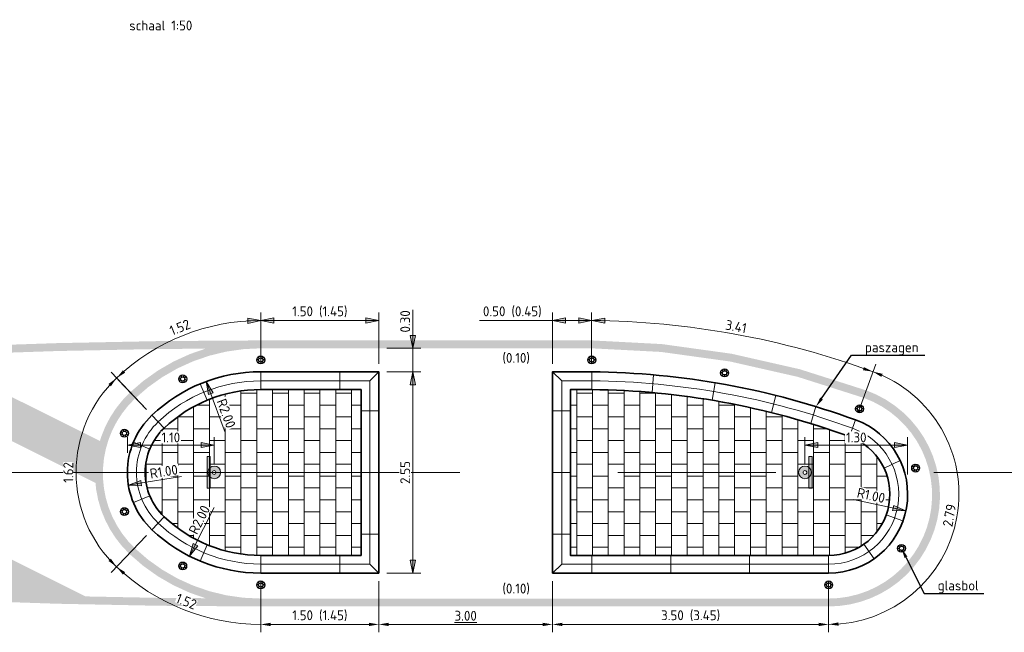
# Model space of a CAD drawing. Header units: metres. Extents: x -699 to 2316, y -1199 to 781.
# Tile 294 of 593: x 301 to 313, y 157 to 165. Entities that reach past the tile are written whole.
import ezdxf
from ezdxf import colors
from ezdxf.entities.mleader import LeaderData, LeaderLine
from ezdxf.math import Vec2, Vec3

# ---------------------------------------------------------------- set-up
doc = ezdxf.new("R2010")
doc.units = ezdxf.units.M
doc.header["$PDMODE"] = 1
doc.linetypes.add('AM-AS', pattern=[16, 10, -2, 2, -2])
for name, color, linetype, lineweight in [('N-WA-IE-MEUBILAIR_WEGMEUBILAIR-S', 7, 'Continuous', 25), ('N-WA-VW-VERKEERSTEKEN_BORD-G', 7, 'Continuous', 35), ('N-WE-AM-AS-G', 10, 'AM-AS', 18), ('N-WE-VH-KANTVERHARDING-G', 210, 'Continuous', 35), ('N-WE-VH-VERHARDING_BETONSTRAATSTEEN-A', 252, 'Continuous', 18), ('N-WE-VW-MARKERING_LANGS_STREEP_DOORGETROKKEN_010-G', 7, 'Continuous', 13), ('X-XX-AL-M', 7, 'Continuous', 18), ('X-XX-AL-T18', 10, 'Continuous', 18), ('X-XX-AL-T25', 7, 'Continuous', 25)]:
    doc.layers.add(name, color=color, linetype=linetype, lineweight=lineweight)
doc.layers.add('N-WA-VW-VERKEERSTEKEN_BLAUW', color=7, linetype='Continuous', lineweight=5, true_color=0x005b8c)
doc.layers.add('N-WA-VW-VERKEERSTEKEN_GEEL', color=7, linetype='Continuous', lineweight=5, true_color=0xf7b500)
doc.layers.add('N-WE-VW-MARKERING_OVERIG_VERDRIJFSTREEP-G', color=7, linetype='Continuous')
doc.styles.add('NLCS-ISO', font='NLCS-ISO.ttf')
doc.styles.add('NLCS-ISO Standaard', font='NLCS-ISO.ttf')
doc.styles.add('NLCS-ISO-M50-T25', font='NLCS-ISO.ttf', dxfattribs={"height": 0.125})
doc.linetypes.add('ZIGZAG', pattern='A,0.00254,-5.08,[131,ltypeshp.shx,S=5.08,R=0,X=-5.08,Y=0],-10.16,[131,ltypeshp.shx,S=5.08,R=180,X=5.08,Y=0],-5.08', length=20.32254)
doc.dimstyles.new('NLCS-M50-T25-Pijl-A', dxfattribs={"dimtxt": 0.125, "dimasz": 0.09375, "dimexe": 0.1, "dimexo": 0.1, "dimgap": 0.035, "dimtad": 1, "dimlfac": -1, "dimzin": 0, "dimdsep": 46, "dimtxsty": 'NLCS-ISO Standaard', "dimblk": 'Pijl', "dimblk1": 'Pijl', "dimblk2": 'Pijl', "dimcen": 2.5, "dimdle": 2, "dimclrd": 256, "dimclre": 256, "dimclrt": 256, "dimadec": 0, "dimazin": 0, "dimtfac": 1, "dimtofl": 0, "dimtmove": 0, "dimatfit": 3, "dimldrblk": 'Pijl', "dimfxl": 1, "dimtolj": 1, "dimtzin": 0, "dimlwd": 18, "dimlwe": 18, "dimarcsym": 0})
doc.dimstyles.new('NLCS-M50-T25-PIJL_A_L2_H2', dxfattribs={"dimscale": 0.05, "dimtxt": 2.5, "dimasz": 2.5, "dimexe": 2, "dimexo": 2, "dimgap": 0.7, "dimtad": 1, "dimzin": 0, "dimdsep": 46, "dimtxsty": 'NLCS-ISO-M50-T25', "dimcen": 0, "dimdle": 2, "dimclrd": 256, "dimclre": 256, "dimclrt": 256, "dimazin": 0, "dimtfac": 1, "dimtdec": 3, "dimtofl": 0, "dimtmove": 0, "dimatfit": 3, "dimfxl": 2, "dimtfillclr": 256, "dimtolj": 1, "dimtzin": 0, "dimlwd": -1, "dimlwe": -1, "dimarcsym": 0})

# ---------------------------------------------------------------- blocks, each defined once
blk = doc.blocks.new('Pijl')
h = blk.add_hatch(color=256)
h.paths.add_polyline_path([(0, 0), (-1.75, 0.35), (-1.75, 0)])
h.paths.add_polyline_path([(-1.75, 0), (-1.75, -0.35), (0, 0)])
for p, q in [((-1.9, 0), (0, 0)), ((0, 0), (-1.75, 0.35)), ((-1.75, 0.35), (-1.75, -0.35)), ((0, 0), (-1.75, -0.35))]:
    blk.add_line(p, q)
blk = doc.blocks.new('*D1751')
at = {"layer": 'Defpoints', "color": 0, "transparency": 16777216}
for p in [(305.22, 160.472), (305.22, 157.922), (305.651, 157.922)]:
    blk.add_point(p, dxfattribs=at)
at = {"layer": 'X-XX-AL-M', "lineweight": 18, "transparency": 16777216}
for p, q in [((305.32, 160.472), (305.751, 160.472)), ((305.651, 160.378), (305.651, 158.016)), ((305.32, 157.922), (305.751, 157.922))]:
    blk.add_line(p, q, dxfattribs=at)
at = {"layer": 'X-XX-AL-M', "lineweight": 18, "transparency": 16777216, "xscale": 0.09375, "yscale": 0.09375, "zscale": 0.09375}
for p, rotation in [((305.651, 160.472), 90), ((305.651, 157.922), 270)]:
    blk.add_blockref('Pijl', p, dxfattribs=dict(at, rotation=rotation))
at = {"layer": 'X-XX-AL-M', "transparency": 16777216, "insert": (305.554, 159.197), "char_height": 0.125, "attachment_point": 5, "rotation": 90, "style": 'NLCS-ISO Standaard', "bg_fill": 3, "box_fill_scale": 1.1, "bg_fill_color": 256, "bg_fill_true_color": 13158600, "bg_fill_transparency": 0}
blk.add_mtext('\\A1;2.55', dxfattribs=at)
blk = doc.blocks.new('*D1752')
at = {"layer": 'Defpoints', "color": 0, "transparency": 16777216}
for p in [(303.036, 160.349), (303.725, 158.472)]:
    blk.add_point(p, dxfattribs=at)
at = {"layer": 'X-XX-AL-M', "lineweight": 18, "transparency": 16777216}
blk.add_line((303.273, 159.703), (303.068, 160.261), dxfattribs=at)
at = {"layer": 'X-XX-AL-M', "transparency": 16777216, "insert": (303.288, 159.945), "char_height": 0.125, "attachment_point": 5, "rotation": 290.165, "style": 'NLCS-ISO Standaard', "bg_fill": 3, "box_fill_scale": 1.1, "bg_fill_color": 256, "bg_fill_true_color": 13158600, "bg_fill_transparency": 0}
blk.add_mtext('\\A1;R2.00', dxfattribs=at)
at = {"layer": 'X-XX-AL-M', "lineweight": 18, "transparency": 16777216, "xscale": 0.09375, "yscale": 0.09375, "zscale": 0.09375, "rotation": 110.1649995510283}
blk.add_blockref('Pijl', (303.036, 160.349), dxfattribs=at)
blk = doc.blocks.new('*D1753')
at = {"layer": 'Defpoints', "color": 0, "transparency": 16777216}
for p in [(303.037, 159.197), (302.05, 159.035)]:
    blk.add_point(p, dxfattribs=at)
at = {"layer": 'X-XX-AL-M', "lineweight": 18, "transparency": 16777216}
blk.add_line((302.721, 159.145), (302.142, 159.051), dxfattribs=at)
at = {"layer": 'X-XX-AL-M', "transparency": 16777216, "insert": (302.498, 159.208), "char_height": 0.125, "attachment_point": 5, "rotation": 9.2973, "style": 'NLCS-ISO Standaard', "bg_fill": 3, "box_fill_scale": 1.1, "bg_fill_color": 256, "bg_fill_true_color": 13158600, "bg_fill_transparency": 0}
blk.add_mtext('\\A1;R1.00', dxfattribs=at)
at = {"layer": 'X-XX-AL-M', "lineweight": 18, "transparency": 16777216, "xscale": 0.09375, "yscale": 0.09375, "zscale": 0.09375, "rotation": 189.2972862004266}
blk.add_blockref('Pijl', (302.05, 159.035), dxfattribs=at)
blk = doc.blocks.new('*D1754')
at = {"layer": 'Defpoints', "color": 0, "transparency": 16777216}
for p in [(303.725, 159.922), (302.824, 158.137)]:
    blk.add_point(p, dxfattribs=at)
at = {"layer": 'X-XX-AL-M', "lineweight": 18, "transparency": 16777216}
blk.add_line((303.135, 158.753), (302.866, 158.22), dxfattribs=at)
at = {"layer": 'X-XX-AL-M', "transparency": 16777216, "insert": (302.948, 158.598), "char_height": 0.125, "attachment_point": 5, "rotation": 63.2105, "style": 'NLCS-ISO Standaard', "bg_fill": 3, "box_fill_scale": 1.1, "bg_fill_color": 256, "bg_fill_true_color": 13158600, "bg_fill_transparency": 0}
blk.add_mtext('\\A1;R2.00', dxfattribs=at)
at = {"layer": 'X-XX-AL-M', "lineweight": 18, "transparency": 16777216, "xscale": 0.09375, "yscale": 0.09375, "zscale": 0.09375, "rotation": 243.2105031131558}
blk.add_blockref('Pijl', (302.824, 158.137), dxfattribs=at)
blk = doc.blocks.new('*D1755')
at = {"layer": 'Defpoints', "color": 0, "transparency": 16777216}
for p in [(310.915, 158.922), (311.893, 158.711)]:
    blk.add_point(p, dxfattribs=at)
at = {"layer": 'X-XX-AL-M', "lineweight": 18, "transparency": 16777216}
blk.add_line((311.227, 158.855), (311.801, 158.731), dxfattribs=at)
at = {"layer": 'X-XX-AL-M', "transparency": 16777216, "insert": (311.453, 158.906), "char_height": 0.125, "attachment_point": 5, "rotation": 347.8086, "style": 'NLCS-ISO Standaard', "bg_fill": 3, "box_fill_scale": 1.1, "bg_fill_color": 256, "bg_fill_true_color": 13158600, "bg_fill_transparency": 0}
blk.add_mtext('\\A1;R1.00', dxfattribs=at)
at = {"layer": 'X-XX-AL-M', "lineweight": 18, "transparency": 16777216, "xscale": 0.09375, "yscale": 0.09375, "zscale": 0.09375, "rotation": 347.8085872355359}
blk.add_blockref('Pijl', (311.893, 158.711), dxfattribs=at)
blk = doc.blocks.new('D02_zuiltje')
at = {"layer": 'N-WA-VW-VERKEERSTEKEN_BLAUW', "lineweight": 5}
h = blk.add_hatch(color=256, dxfattribs=at)
h.dxf.hatch_style = 1
h.paths.add_polyline_path([(-0.09, -0.2), (-0.05, -0.2), (-0.05, 0.2), (-0.09, 0.2)])
at = {"layer": 'N-WA-VW-VERKEERSTEKEN_GEEL'}
h = blk.add_hatch(color=256, dxfattribs=at)
h.dxf.hatch_style = 1
h.paths.add_polyline_path([(-0.05, 0.062), (-0.05, -0.062, 0.629016), (0.08, 0, 0.629016)])
h.paths.add_polyline_path([(0.024, 0, -1), (-0.024, 0, -1)], flags=16)
at = {"layer": 'N-WA-VW-VERKEERSTEKEN_BORD-G', "lineweight": 5}
blk.add_lwpolyline([(-0.09, -0.2), (-0.05, -0.2), (-0.05, 0.2), (-0.09, 0.2)], close=True, dxfattribs=at)
for radius in [0.08, 0.024]:
    blk.add_circle((0, 0), radius, dxfattribs=at)
blk = doc.blocks.new('*D1756')
at = {"layer": 'Defpoints', "color": 0, "transparency": 16777216}
for p in [(303.137, 159.544), (302.037, 159.347), (303.137, 159.197)]:
    blk.add_point(p, dxfattribs=at)
at = {"layer": 'X-XX-AL-M', "lineweight": 18, "transparency": 16777216}
for p, q in [((302.037, 159.447), (302.037, 159.644)), ((303.137, 159.297), (303.137, 159.644)), ((302.13, 159.544), (303.043, 159.544))]:
    blk.add_line(p, q, dxfattribs=at)
at = {"layer": 'X-XX-AL-M', "lineweight": 18, "transparency": 16777216, "xscale": 0.09375, "yscale": 0.09375, "zscale": 0.09375, "rotation": 180}
blk.add_blockref('Pijl', (302.037, 159.544), dxfattribs=at)
at = {"layer": 'X-XX-AL-M', "lineweight": 18, "transparency": 16777216, "xscale": 0.09375, "yscale": 0.09375, "zscale": 0.09375}
blk.add_blockref('Pijl', (303.137, 159.544), dxfattribs=at)
at = {"layer": 'X-XX-AL-M', "transparency": 16777216, "insert": (302.587, 159.641), "char_height": 0.125, "attachment_point": 5, "style": 'NLCS-ISO Standaard', "bg_fill": 3, "box_fill_scale": 1.1, "bg_fill_color": 256, "bg_fill_true_color": 13158600, "bg_fill_transparency": 0}
blk.add_mtext('\\A1;1.10', dxfattribs=at)
blk = doc.blocks.new('*D1757')
at = {"layer": 'Defpoints', "color": 0, "transparency": 16777216}
for p in [(311.915, 159.544), (310.615, 159.197), (311.915, 159.072)]:
    blk.add_point(p, dxfattribs=at)
at = {"layer": 'X-XX-AL-M', "lineweight": 18, "transparency": 16777216}
for p, q in [((310.615, 159.297), (310.615, 159.644)), ((311.915, 159.172), (311.915, 159.644)), ((310.709, 159.544), (311.822, 159.544))]:
    blk.add_line(p, q, dxfattribs=at)
at = {"layer": 'X-XX-AL-M', "lineweight": 18, "transparency": 16777216, "xscale": 0.09375, "yscale": 0.09375, "zscale": 0.09375, "rotation": 180}
blk.add_blockref('Pijl', (310.615, 159.544), dxfattribs=at)
at = {"layer": 'X-XX-AL-M', "lineweight": 18, "transparency": 16777216, "xscale": 0.09375, "yscale": 0.09375, "zscale": 0.09375}
blk.add_blockref('Pijl', (311.915, 159.544), dxfattribs=at)
at = {"layer": 'X-XX-AL-M', "transparency": 16777216, "insert": (311.265, 159.641), "char_height": 0.125, "attachment_point": 5, "style": 'NLCS-ISO Standaard', "bg_fill": 3, "box_fill_scale": 1.1, "bg_fill_color": 256, "bg_fill_true_color": 13158600, "bg_fill_transparency": 0}
blk.add_mtext('\\A1;1.30', dxfattribs=at)
blk = doc.blocks.new('*D2180')
at = {"layer": 'Defpoints', "color": 0, "transparency": 16777216}
for p in [(303.725, 161.122), (303.725, 160.472), (305.22, 160.472)]:
    blk.add_point(p, dxfattribs=at)
at = {"layer": 'X-XX-AL-M', "lineweight": 18, "transparency": 16777216}
for p, q in [((303.725, 160.572), (303.725, 161.222)), ((305.22, 160.572), (305.22, 161.222)), ((305.127, 161.122), (303.819, 161.122))]:
    blk.add_line(p, q, dxfattribs=at)
at = {"layer": 'X-XX-AL-M', "lineweight": 18, "transparency": 16777216, "xscale": 0.09375, "yscale": 0.09375, "zscale": 0.09375, "rotation": 180}
blk.add_blockref('Pijl', (303.725, 161.122), dxfattribs=at)
at = {"layer": 'X-XX-AL-M', "lineweight": 18, "transparency": 16777216, "xscale": 0.09375, "yscale": 0.09375, "zscale": 0.09375}
blk.add_blockref('Pijl', (305.22, 161.122), dxfattribs=at)
at = {"layer": 'X-XX-AL-M', "transparency": 16777216, "insert": (304.473, 161.232), "char_height": 0.125, "attachment_point": 5, "style": 'NLCS-ISO Standaard'}
blk.add_mtext('\\A1;1.50 (1.45)', dxfattribs=at)
blk = doc.blocks.new('*D2179')
at = {"layer": 'Defpoints', "color": 0, "transparency": 16777216}
for p in [(307.42, 161.122), (307.42, 160.472), (307.915, 160.472)]:
    blk.add_point(p, dxfattribs=at)
at = {"layer": 'X-XX-AL-M', "lineweight": 18, "transparency": 16777216}
for p, q in [((307.42, 160.572), (307.42, 161.222)), ((307.915, 160.572), (307.915, 161.222)), ((307.42, 161.122), (306.494, 161.122)), ((307.822, 161.122), (307.514, 161.122))]:
    blk.add_line(p, q, dxfattribs=at)
at = {"layer": 'X-XX-AL-M', "lineweight": 18, "transparency": 16777216, "xscale": 0.09375, "yscale": 0.09375, "zscale": 0.09375, "rotation": 180}
blk.add_blockref('Pijl', (307.42, 161.122), dxfattribs=at)
at = {"layer": 'X-XX-AL-M', "lineweight": 18, "transparency": 16777216, "xscale": 0.09375, "yscale": 0.09375, "zscale": 0.09375}
blk.add_blockref('Pijl', (307.915, 161.122), dxfattribs=at)
at = {"layer": 'X-XX-AL-M', "transparency": 16777216, "insert": (306.91, 161.232), "char_height": 0.125, "attachment_point": 5, "style": 'NLCS-ISO Standaard'}
blk.add_mtext('\\A1;0.50 (0.45)', dxfattribs=at)
blk = doc.blocks.new('*D2181')
at = {"layer": 'Defpoints', "color": 0, "transparency": 16777216}
for p in [(307.42, 157.922), (310.915, 157.922), (307.42, 157.272)]:
    blk.add_point(p, dxfattribs=at)
at = {"layer": 'X-XX-AL-M', "transparency": 16777216}
for p, q in [((307.42, 157.822), (307.42, 157.172)), ((310.915, 157.822), (310.915, 157.172)), ((310.79, 157.272), (307.545, 157.272))]:
    blk.add_line(p, q, dxfattribs=at)
for points in [[(307.545, 157.293), (307.545, 157.251), (307.42, 157.272)], [(310.79, 157.293), (310.79, 157.251), (310.915, 157.272)]]:
    blk.add_solid(points, dxfattribs=at)
at = {"layer": 'X-XX-AL-M', "transparency": 16777216, "insert": (309.168, 157.382), "char_height": 0.125, "attachment_point": 5, "style": 'NLCS-ISO-M50-T25'}
blk.add_mtext('\\A1;3.50 (3.45)', dxfattribs=at)
blk = doc.blocks.new('*D2182')
at = {"layer": 'Defpoints', "color": 0, "transparency": 16777216}
for p in [(305.22, 157.922), (307.42, 157.922), (305.22, 157.272)]:
    blk.add_point(p, dxfattribs=at)
at = {"layer": 'X-XX-AL-M', "transparency": 16777216}
for p, q in [((305.22, 157.822), (305.22, 157.172)), ((307.42, 157.822), (307.42, 157.172)), ((307.295, 157.272), (305.345, 157.272))]:
    blk.add_line(p, q, dxfattribs=at)
for points in [[(305.345, 157.293), (305.345, 157.251), (305.22, 157.272)], [(307.295, 157.293), (307.295, 157.251), (307.42, 157.272)]]:
    blk.add_solid(points, dxfattribs=at)
at = {"layer": 'X-XX-AL-M', "transparency": 16777216, "insert": (306.32, 157.382), "char_height": 0.125, "attachment_point": 5, "style": 'NLCS-ISO-M50-T25'}
blk.add_mtext('\\A1;\\L3.00', dxfattribs=at)
blk = doc.blocks.new('*D2183')
at = {"layer": 'Defpoints', "color": 0, "transparency": 16777216}
for p in [(303.725, 157.922), (305.22, 157.922), (303.725, 157.272)]:
    blk.add_point(p, dxfattribs=at)
at = {"layer": 'X-XX-AL-M', "transparency": 16777216}
for p, q in [((303.725, 157.822), (303.725, 157.172)), ((305.22, 157.822), (305.22, 157.172)), ((305.095, 157.272), (303.85, 157.272))]:
    blk.add_line(p, q, dxfattribs=at)
for points in [[(303.85, 157.293), (303.85, 157.251), (303.725, 157.272)], [(305.095, 157.293), (305.095, 157.251), (305.22, 157.272)]]:
    blk.add_solid(points, dxfattribs=at)
at = {"layer": 'X-XX-AL-M', "transparency": 16777216, "insert": (304.473, 157.382), "char_height": 0.125, "attachment_point": 5, "style": 'NLCS-ISO-M50-T25'}
blk.add_mtext('\\A1;1.50 (1.45)', dxfattribs=at)
blk = doc.blocks.new('RWSband')
at = {"layer": 'N-WE-VH-KANTVERHARDING-G', "color": 8, "lineweight": 18}
blk.add_lwpolyline([(0, 0), (0, 0.225)], dxfattribs=at)
blk = doc.blocks.new('SIE-WEG_GLASBOLREFLECTOR-SO')
for p, q in [((-0.375, 0), (-0.199, 0)), ((-0.141, 0.141), (-0.265, 0.265)), ((0, 0.2), (0, 0.375)), ((0.142, 0.141), (0.265, 0.265)), ((0.201, 0), (0.375, 0)), ((-0.265, -0.266), (-0.141, -0.141)), ((0, -0.375), (0, -0.2)), ((0.265, -0.266), (0.142, -0.142))]:
    blk.add_line(p, q)
for centre, radius in [((0, 0), 0.375), ((0.001, 0), 0.2)]:
    blk.add_circle(centre, radius)
blk = doc.blocks.new('glasbol')
at = {"layer": 'N-WA-IE-MEUBILAIR_WEGMEUBILAIR-S'}
blk.add_blockref('SIE-WEG_GLASBOLREFLECTOR-SO', (-0.001, 0), dxfattribs=at)

msp = doc.modelspace()

# ---------------------------------------------------------------- hatches: boundary and pattern name
at = {"layer": 'N-WE-VH-VERHARDING_BETONSTRAATSTEEN-A'}
h = msp.add_hatch(dxfattribs=at)
h.set_pattern_fill('VB-KLINKERVERHARDING', color=256, scale=0.2, style=0, pattern_type=2)
h.set_pattern_definition([(0, (-0.125, 0), (0.2, 0.15), [0.2, -0.2]), (90, (-0.125, 0), (-0.2, 1e-17), [])])
edge = h.paths.add_edge_path()
edge.add_arc((303.0365, 159.1971), 0.775, 133.53115, 226.46885)
edge.add_arc((303.7253, 159.9221), 1.775, 226.46885, 270)
edge.add_line((303.7253, 158.1471), (304.9953, 158.1471))
edge.add_line((304.9953, 158.1471), (304.9953, 160.2471))
edge.add_line((304.9953, 160.2471), (303.7253, 160.2471))
edge.add_arc((303.7253, 158.4721), 1.775, 90, 133.53115)
h = msp.add_hatch(dxfattribs=at)
h.set_pattern_fill('VB-KLINKERVERHARDING', color=256, scale=0.2, style=0, pattern_type=2)
h.set_pattern_definition([(0, (0.125, 0), (0.2, 0.15), [0.2, -0.2]), (90, (0.125, 0), (-0.2, 1e-17), [])])
edge = h.paths.add_edge_path()
edge.add_line((307.9153, 160.2471), (307.6453, 160.2471))
edge.add_line((307.6453, 160.2471), (307.6453, 158.1471))
edge.add_line((307.6453, 158.1471), (310.9153, 158.1471))
edge.add_arc((310.9153, 158.9221), 0.775, 270, 430.09826)
edge.add_arc((307.8159, 150.4727), 9.7749, 69.8754, 89.4176)

# ---------------------------------------------------------------- linework, layer by layer
at = {"layer": 'N-WE-AM-AS-G'}
msp.add_lwpolyline([(296.2474, 159.1971), (314.6039, 159.1971)], dxfattribs=at)
at = {"layer": 'N-WE-VH-KANTVERHARDING-G', "color": 8, "lineweight": 18}
for p, q in [((303.7253, 160.2471), (303.7253, 160.4721)), ((304.7253, 160.2471), (304.7253, 160.4721)), ((305.1052, 160.357), (305.2203, 160.4721)), ((307.4203, 160.4721), (307.5353, 160.357)), ((305.2203, 159.9771), (304.9953, 159.9771)), ((307.6453, 159.9771), (307.4203, 159.9771)), ((311.1791, 159.6508), (311.2557, 159.8623)), ((302.1126, 158.8146), (302.3204, 158.9006)), ((304.9953, 158.4171), (305.2203, 158.4171)), ((307.4203, 158.4171), (307.6453, 158.4171)), ((303.7253, 157.9221), (303.7253, 158.1471)), ((304.7253, 157.9221), (304.7253, 158.1471)), ((307.9153, 158.1471), (307.9153, 157.9221)), ((308.9153, 158.1471), (308.9153, 157.9221)), ((309.9153, 158.1471), (309.9153, 157.9221)), ((310.9153, 158.1471), (310.9153, 157.9221)), ((305.1052, 158.0371), (305.2203, 157.9221)), ((307.5353, 158.0371), (307.4203, 157.9221))]:
    msp.add_line(p, q, dxfattribs=at)
at = {"layer": 'N-WE-VH-KANTVERHARDING-G', "color": 5, "linetype": 'ZIGZAG', "lineweight": 18, "ltscale": 0.1}
for p, q in [((310.7548, 160.031), (310.6887, 159.8159)), ((302.3478, 159.9221), (302.5027, 159.7589)), ((305.2203, 159.1971), (304.9953, 159.1971)), ((307.6453, 159.1971), (307.4203, 159.1971)), ((302.5027, 158.6352), (302.3478, 158.4721)), ((311.3606, 158.2878), (311.4899, 158.1036))]:
    msp.add_line(p, q, dxfattribs=at)
at = {"layer": 'N-WE-VH-KANTVERHARDING-G'}
for points in [[(302.3478, 159.9221, 0.4293119), (302.3478, 158.4721, 0.1922581), (303.7253, 157.9221), (305.2203, 157.9221), (305.2203, 160.4721), (303.7253, 160.4721, 0.1922581)], [(307.9153, 160.4721), (307.4203, 160.4721), (307.4203, 157.9221), (310.9153, 157.9221, 0.8398305), (311.2557, 159.8623, 0.0855221)], [(302.5027, 159.7589, 0.4293119), (302.5027, 158.6352, 0.1922581), (303.7253, 158.1471), (304.9953, 158.1471), (304.9953, 160.2471), (303.7253, 160.2471, 0.1922581)], [(307.9153, 160.2471), (307.6453, 160.2471), (307.6453, 158.1471), (310.9153, 158.1471, 0.8398305), (311.1791, 159.6508, 0.0854762)]]:
    msp.add_lwpolyline(points, format="xyb", close=True, dxfattribs=at)
at = {"layer": 'N-WE-VH-KANTVERHARDING-G', "color": 8, "lineweight": 18}
msp.add_lwpolyline([(307.9153, 160.4721), (307.9153, 160.2471)], dxfattribs=at)
msp.add_lwpolyline([(302.427, 159.8386, 0.4293119), (302.427, 158.5555, 0.1922581), (303.7253, 158.0371), (305.1052, 158.0371), (305.1052, 160.357), (303.7253, 160.357, 0.1922581)], format="xyb", close=True, dxfattribs=at)
msp.add_lwpolyline([(310.9153, 158.0346, 0.8398305), (311.2174, 159.7565, 0.0862706), (307.9153, 160.357), (307.5353, 160.357), (307.5353, 158.0371), (310.9153, 158.0371)], format="xyb", dxfattribs=at)
at = {"layer": 'N-WE-VW-MARKERING_LANGS_STREEP_DOORGETROKKEN_010-G', "color": 253, "const_width": 0.1}
for points in [[(296.3373, 157.7679), (299.8679, 157.6267, 0.009995), (303.7253, 157.5496), (307.4203, 157.5496), (310.9153, 157.5496, 0.8396003), (311.3789, 160.1881, 0.0855503), (307.917, 160.8196), (307.4203, 160.8196), (303.7253, 160.8196, 0.009995), (299.8679, 160.7424), (296.3373, 160.6012)], [(303.7253, 160.8196, 0.1922581), (302.0998, 160.1706, 0.4293119), (302.0998, 158.1986, 0.1922581), (303.7253, 157.5496, 0.1922581)]]:
    msp.add_lwpolyline(points, format="xyb", dxfattribs=at)
at = {"layer": 'N-WE-VW-MARKERING_OVERIG_VERDRIJFSTREEP-G', "color": 253}
for points in [[(298.413, 160.6742), (299.4518, 160.7138), (301.695, 159.0332), (301.7423, 159.5686)], [(294.6, 160.5217), (295.6352, 160.5631), (300.4104, 157.6165), (301.5953, 157.5831)]]:
    msp.add_solid(points, dxfattribs=at)
at = {"layer": 'X-XX-AL-M', "lineweight": 18}
for p, q in [((305.6512, 160.7696), (305.6512, 161.2583)), ((305.3203, 160.7696), (305.7512, 160.7696))]:
    msp.add_line(p, q, dxfattribs=at)
at = {"layer": 'X-XX-AL-M'}
for p, q in [((311.2897, 159.9564), (311.511, 160.5675)), ((302.2789, 159.9946), (301.8312, 160.4658)), ((302.2789, 159.9946), (301.9214, 160.3709)), ((302.2789, 158.3996), (301.8312, 157.9283)), ((302.2789, 158.3996), (301.9214, 158.0232)), ((310.9153, 157.8221), (310.9153, 157.303))]:
    msp.add_line(p, q, dxfattribs=at)
for points in [[(301.9805, 160.4913), (302.0079, 160.4599), (301.9001, 160.3933)], [(311.3496, 160.492), (311.3622, 160.5317), (311.4751, 160.4742)], [(311.5829, 160.4076), (311.5987, 160.4461), (311.4751, 160.4742)], [(301.7981, 160.3181), (301.828, 160.2891), (301.9001, 160.3933)], [(301.828, 158.1051), (301.7981, 158.0761), (301.9001, 158.0008)], [(302.0079, 157.9342), (301.9805, 157.9028), (301.9001, 158.0008)], [(311.041, 157.2564), (311.0393, 157.298), (310.9153, 157.2721)]]:
    msp.add_solid(points, dxfattribs=at)

# ---------------------------------------------------------------- block references
at = {"layer": 'N-WA-IE-MEUBILAIR_WEGMEUBILAIR-S', "xscale": 0.1333333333, "yscale": 0.1333333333, "zscale": 0.1333333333, "rotation": 179.8276844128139}
for p in [(303.7253, 160.6221), (307.916, 160.6221), (309.598, 160.4582), (311.307, 160.0033), (303.7253, 157.7721), (310.9153, 157.7721)]:
    msp.add_blockref('glasbol', p, dxfattribs=at)
at = {"layer": 'N-WA-IE-MEUBILAIR_WEGMEUBILAIR-S', "color": 8, "lineweight": 18, "xscale": 0.1333333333, "yscale": 0.1333333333, "zscale": 0.1333333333}
for p, rotation in [((302.7373, 160.3816), 207.3546329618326), ((301.9992, 158.7007), 295.5706351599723), ((311.838, 158.2358), 53.36117972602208)]:
    msp.add_blockref('glasbol', p, dxfattribs=dict(at, rotation=rotation))
at = {"layer": 'N-WA-VW-VERKEERSTEKEN_BORD-G', "rotation": 180}
msp.add_blockref('D02_zuiltje', (310.6153, 159.1971), dxfattribs=at)
at = {"layer": 'X-XX-AL-M', "lineweight": 18}
for p, xscale, yscale, zscale, rotation in [((303.7253, 161.1221), 0.09374999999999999, 0.09374999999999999, 0.09374999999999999, 1.753639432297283), ((307.9184, 161.1221), -0.09375000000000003, 0.09375, 0.09375, 359.0289441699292), ((305.6512, 160.7696), 0.09375, 0.09375, 0.09375, 270)]:
    msp.add_blockref('Pijl', p, dxfattribs=dict(at, xscale=xscale, yscale=yscale, zscale=zscale, rotation=rotation))
at = {"layer": 'X-XX-AL-T18'}
for p, rotation in [((308.6991, 160.4335), 174.9337312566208), ((309.4775, 160.3336), 170.4354212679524), ((310.2457, 160.1729), 165.937111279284)]:
    msp.add_blockref('RWSband', p, dxfattribs=dict(at, rotation=rotation))

# ---------------------------------------------------------------- texts
at = {"layer": 'X-XX-AL-M', "char_height": 0.125, "attachment_point": 5}
for s, insert, rotation, style in [('\\A1;0.30', (305.5537, 161.1108), 90, 'NLCS-ISO Standaard'), ('\\A1;1.52', (302.7018, 161.0353), 21.76558, 'NLCS-ISO Standaard'), ('\\A1;3.41', (309.7436, 161.0458), 349.65572, 'NLCS-ISO-M50-T25'), ('\\A1;2.79', (312.4443, 158.6531), 80.04913, 'NLCS-ISO-M50-T25')]:
    msp.add_mtext(s, dxfattribs=dict(at, insert=insert, rotation=rotation, style=style))
at = {"layer": 'X-XX-AL-T25', "style": 'NLCS-ISO'}
for s, p in [('schaal 1:50', (302.0612, 164.7966)), ('(0.10)', (306.7855, 160.5861)), ('(0.10)', (306.7855, 157.6636))]:
    msp.add_text(s, height=0.125, dxfattribs=at).set_placement(p)

# ---------------------------------------------------------------- dimensions: what is measured, and where the dimension line sits
at = {"layer": 'X-XX-AL-M'}
dim = msp.add_linear_dim(base=(307.4202622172, 161.1220534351), p1=(307.9152622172, 160.4720534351), p2=(307.4202622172, 160.4720534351), text='<> (0.45)', dimstyle='NLCS-M50-T25-Pijl-A', dxfattribs=at)
dim.commit()
dim.dimension.update_dxf_attribs({"geometry": '*D2179', "text_midpoint": (306.9102622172, 161.1220534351), "dimtype": 160})
dim = msp.add_linear_dim(base=(307.4202622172, 157.272053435), p1=(310.9152622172, 157.922053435), p2=(307.4202622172, 157.922053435), text='<> (3.45)', dimstyle='NLCS-M50-T25-PIJL_A_L2_H2', dxfattribs=at)
dim.commit()
dim.dimension.update_dxf_attribs({"geometry": '*D2181', "text_midpoint": (309.1677622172, 157.382053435)})

# ---------------------------------------------------------------- leaders
at = {"layer": 'X-XX-AL-T25'}
ml = msp.add_multileader_mtext('Standard', dxfattribs=at)
ml.set_content('paszagen', color=256, style='NLCS-ISO-M50-T25')
ml.set_leader_properties(color=256, linetype='ByLayer', lineweight=-1)
ml.build(insert=Vec2(0, 0))
ml.multileader.update_dxf_attribs({"text_left_attachment_type": 5, "text_right_attachment_type": 5, "dogleg_length": 0.125, "arrow_head_size": 0.125})
ctx = ml.context
ctx.base_point, ctx.char_height, ctx.arrow_head_size, ctx.landing_gap_size, ctx.plane_origin = Vec3(311.329, 160.6827), 0.125, 0.125, 0.045, Vec3(2.5912, -0.4355)
ctx.left_attachment, ctx.right_attachment = 5, 5
notes = []
notes.append((ctx, [(0, (1, 1, 0), (311.204, 160.6827), (1, 0), 0.125, [(0, [(310.7548, 160.031)], 0, [])])]))
ctx.mtext.insert, ctx.mtext.flow_direction = Vec3(311.374, 160.8452), 5
ml = msp.add_multileader_mtext('Standard', dxfattribs=at)
ml.set_content('glasbol', color=256, style='NLCS-ISO-M50-T25')
ml.set_leader_properties(color=256, linetype='ByLayer', lineweight=-1)
ml.build(insert=Vec2(0, 0))
ml.multileader.update_dxf_attribs({"text_left_attachment_type": 5, "text_right_attachment_type": 5, "dogleg_length": 0.125, "arrow_head_size": 0.125})
ctx = ml.context
ctx.base_point, ctx.char_height, ctx.arrow_head_size, ctx.landing_gap_size, ctx.plane_origin = Vec3(312.2504, 157.6655), 0.125, 0.125, 0.045, Vec3(42.1359, -89.9807)
ctx.left_attachment, ctx.right_attachment = 5, 5
notes.append((ctx, [(0, (1, 1, 0), (312.1254, 157.6655), (1, 0), 0.125, [(0, [(311.838, 158.2357)], 0, [])])]))
ctx.mtext.insert, ctx.mtext.flow_direction = Vec3(312.2954, 157.828), 5
for ctx, leaders in notes:
    for number, flags, end, landing, length, lines in leaders:
        leader = LeaderData()
        leader.index, (leader.has_last_leader_line, leader.has_dogleg_vector, leader.attachment_direction) = number, flags
        leader.last_leader_point, leader.dogleg_vector, leader.dogleg_length = Vec3(end), Vec3(landing), length
        for number, points, colour, breaks in lines:
            line = LeaderLine()
            line.index, line.vertices, line.color, line.breaks = number, Vec3.list(points), colors.encode_raw_color(colour), breaks
            leader.lines.append(line)
        ctx.leaders.append(leader)

# ---------------------------------------------------------------- next in the draw order: texts
at = {"layer": 'X-XX-AL-M', "char_height": 0.125, "attachment_point": 5, "bg_fill": 3, "box_fill_scale": 1, "bg_fill_color": 256, "bg_fill_transparency": 0}
for s, insert, rotation, style in [('\\A1;1.62', (301.289, 159.1971), 90, 'NLCS-ISO-M50-T25'), ('\\A1;1.52', (302.7834, 157.5631), 338.23442, 'NLCS-ISO Standaard')]:
    msp.add_mtext(s, dxfattribs=dict(at, insert=insert, rotation=rotation, style=style))

# ---------------------------------------------------------------- next in the draw order: dimensions: what is measured, and where the dimension line sits
at = {"layer": 'X-XX-AL-M'}
dim = msp.add_linear_dim(base=(305.6512, 157.9221), p1=(305.2203, 160.4721), p2=(305.2203, 157.9221), angle=90, dimstyle='NLCS-M50-T25-Pijl-A', override={"dimtfill": 1}, dxfattribs=at)
dim.commit()
dim.dimension.update_dxf_attribs({"geometry": '*D1751', "text_midpoint": (305.5537, 159.1971)})
for center, mpoint, picture, middle in [((303.7253, 158.4721), (303.0358, 160.3495), '*D1752', (303.1965, 159.9118)), ((310.9153, 158.9221), (311.8927, 158.7109), '*D1755', (311.4326, 158.8103))]:
    dim = msp.add_radius_dim(center=center, mpoint=mpoint, dimstyle='NLCS-M50-T25-Pijl-A', override={"dimtfill": 1}, dxfattribs=at)
    dim.commit()
    dim.dimension.update_dxf_attribs({"geometry": picture, "text_midpoint": middle, "dimtype": 164})

# ---------------------------------------------------------------- next in the draw order: linework, layer by layer
at = {"layer": 'N-WE-VH-KANTVERHARDING-G', "color": 8, "lineweight": 18}
msp.add_line((302.9603, 160.32), (303.0463, 160.1121), dxfattribs=at)
at = {"layer": 'X-XX-AL-M', "lineweight": 18}
for p, q in [((305.6512, 160.4721), (305.6512, 160.7696)), ((305.3203, 160.4721), (305.7512, 160.4721))]:
    msp.add_line(p, q, dxfattribs=at)

# ---------------------------------------------------------------- next in the draw order: block references
at = {"layer": 'X-XX-AL-T18', "rotation": 70.14388416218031}
msp.add_blockref('RWSband', (311.8558, 158.5824), dxfattribs=at)

# ---------------------------------------------------------------- next in the draw order: dimensions: what is measured, and where the dimension line sits
at = {"layer": 'X-XX-AL-M'}
dim = msp.add_linear_dim(base=(303.7252622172, 161.1220534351), p1=(305.2202622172, 160.4720534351), p2=(303.7252622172, 160.4720534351), text='<> (1.45)', dimstyle='NLCS-M50-T25-Pijl-A', dxfattribs=at)
dim.commit()
dim.dimension.update_dxf_attribs({"geometry": '*D2180', "text_midpoint": (304.4727622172, 161.2320534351)})
dim = msp.add_linear_dim(base=(311.9153, 159.5436), p1=(310.6153, 159.1971), p2=(311.9153, 159.0721), dimstyle='NLCS-M50-T25-Pijl-A', override={"dimtfill": 1}, dxfattribs=at)
dim.commit()
dim.dimension.update_dxf_attribs({"geometry": '*D1757', "text_midpoint": (311.2653, 159.6411)})
dim = msp.add_radius_dim(center=(303.0365, 159.1971), mpoint=(302.0496, 159.0355), dimstyle='NLCS-M50-T25-Pijl-A', override={"dimtfill": 1}, dxfattribs=at)
dim.commit()
dim.dimension.update_dxf_attribs({"geometry": '*D1753', "text_midpoint": (302.5133, 159.1114), "dimtype": 164})
for base, p1, p2, text, picture, middle in [((303.7252622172, 157.272053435), (305.2202622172, 157.922053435), (303.7252622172, 157.922053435), '<> (1.45)', '*D2183', (304.4727622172, 157.382053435)), ((305.2203, 157.2721), (307.4203, 157.9221), (305.2203, 157.9221), '%%u3.00', '*D2182', (306.3203, 157.3821))]:
    dim = msp.add_linear_dim(base=base, p1=p1, p2=p2, text=text, dimstyle='NLCS-M50-T25-PIJL_A_L2_H2', override={"dimtmove": 1}, dxfattribs=at)
    dim.commit()
    dim.dimension.update_dxf_attribs({"geometry": picture, "text_midpoint": middle})

# ---------------------------------------------------------------- next in the draw order: linework, layer by layer
msp.add_lwpolyline([(310.9153, 157.2721, 0.8394748), (311.4782, 160.473, 0.0855733), (307.9184, 161.1221)], format="xyb", dxfattribs=at)

# ---------------------------------------------------------------- next in the draw order: block references
at = {"layer": 'N-WA-IE-MEUBILAIR_WEGMEUBILAIR-S', "color": 8, "lineweight": 18, "xscale": 0.1333333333, "yscale": 0.1333333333, "zscale": 0.1333333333, "rotation": 106.7223594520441}
msp.add_blockref('glasbol', (312.0166, 159.2529), dxfattribs=at)
at = {"layer": 'X-XX-AL-T18', "rotation": 115.12107107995}
msp.add_blockref('RWSband', (311.8207, 159.3466), dxfattribs=at)

# ---------------------------------------------------------------- next in the draw order: dimensions: what is measured, and where the dimension line sits
at = {"layer": 'X-XX-AL-M'}
dim = msp.add_radius_dim(center=(303.7253, 159.9221), mpoint=(302.8238, 158.1367), dimstyle='NLCS-M50-T25-Pijl-A', override={"dimtfill": 1}, dxfattribs=at)
dim.commit()
dim.dimension.update_dxf_attribs({"geometry": '*D1754', "text_midpoint": (303.0348, 158.5545), "dimtype": 164})

# ---------------------------------------------------------------- next in the draw order: linework, layer by layer
at = {"layer": 'N-WE-VH-KANTVERHARDING-G', "color": 8, "lineweight": 18}
msp.add_line((302.9603, 158.0741), (303.0463, 158.282), dxfattribs=at)

# ---------------------------------------------------------------- next in the draw order: block references
at = {"layer": 'N-WA-IE-MEUBILAIR_WEGMEUBILAIR-S', "color": 8, "lineweight": 18, "xscale": 0.1333333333, "yscale": 0.1333333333, "zscale": 0.1333333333, "rotation": 332.6453670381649}
msp.add_blockref('glasbol', (302.7373, 158.0125), dxfattribs=at)
at = {"layer": 'N-WA-VW-VERKEERSTEKEN_BORD-G'}
msp.add_blockref('D02_zuiltje', (303.1365, 159.1971), dxfattribs=at)

# ---------------------------------------------------------------- next in the draw order: dimensions: what is measured, and where the dimension line sits
at = {"layer": 'X-XX-AL-M'}
dim = msp.add_linear_dim(base=(303.1365, 159.5436), p1=(302.0365, 159.3471), p2=(303.1365, 159.1971), dimstyle='NLCS-M50-T25-Pijl-A', override={"dimtfill": 1}, dxfattribs=at)
dim.commit()
dim.dimension.update_dxf_attribs({"geometry": '*D1756', "text_midpoint": (302.5865, 159.6411)})

# ---------------------------------------------------------------- next in the draw order: linework, layer by layer
at = {"layer": 'N-WE-VH-KANTVERHARDING-G', "color": 8, "lineweight": 18}
msp.add_line((302.1126, 159.5796), (302.3204, 159.4935), dxfattribs=at)
at = {"layer": 'X-XX-AL-M'}
msp.add_lwpolyline([(303.7253, 161.1221, 0.1922581), (301.9001, 160.3933, 0.4293119), (301.9001, 158.0008, 0.1922581), (303.7253, 157.2721)], format="xyb", dxfattribs=at)

# ---------------------------------------------------------------- next in the draw order: block references
at = {"layer": 'N-WA-IE-MEUBILAIR_WEGMEUBILAIR-S', "color": 8, "lineweight": 18, "xscale": 0.1333333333, "yscale": 0.1333333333, "zscale": 0.1333333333, "rotation": 244.4293648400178}
msp.add_blockref('glasbol', (301.9992, 159.6934), dxfattribs=at)

doc.saveas('drawing.dxf')
